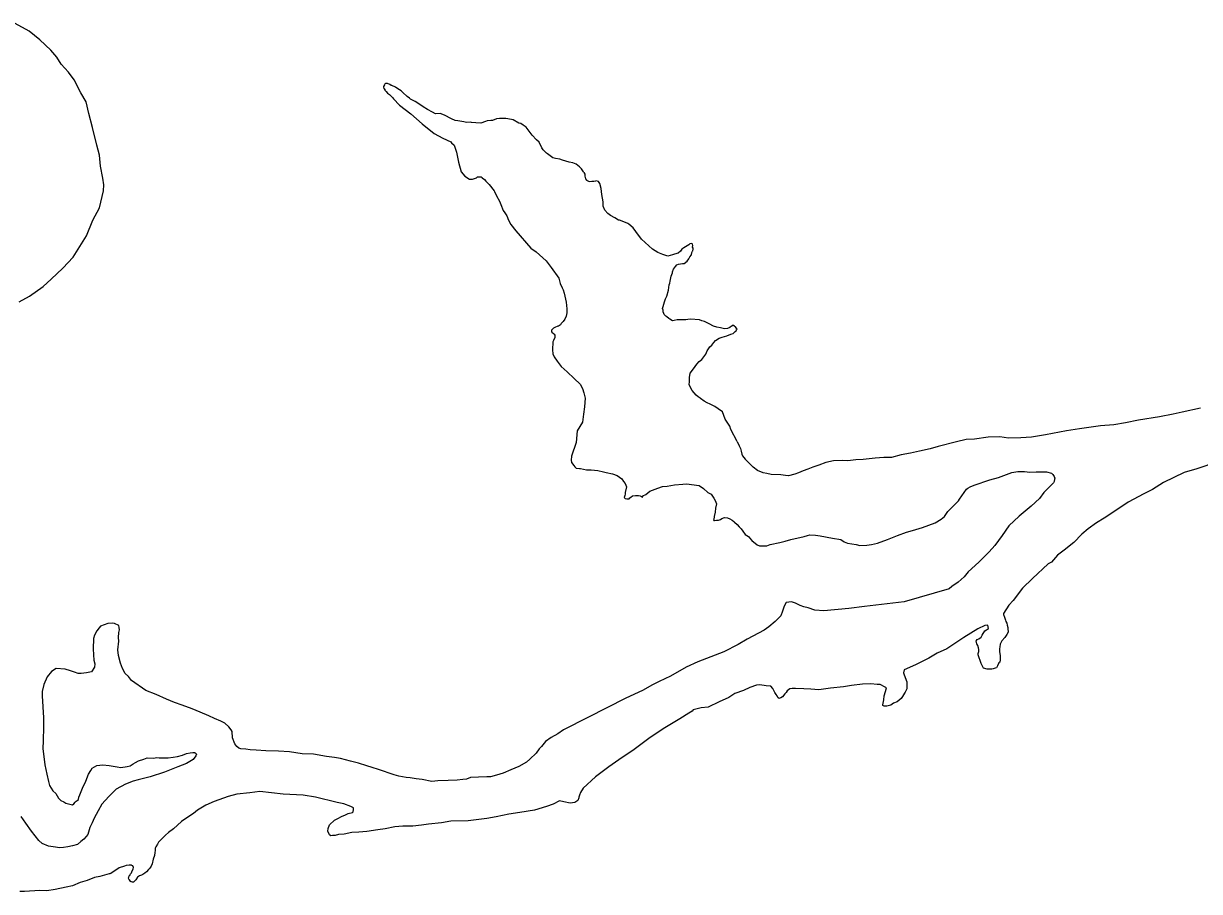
# Model space of a CAD drawing. Extents: x -83719 to 153526, y -11835 to 11446.
# Drawn here: x -2738.1 to -2624.9, y -896.6 to -813 of the extents above; entities that cross this region are included whole.
import ezdxf

# ---------------------------------------------------------------- set-up
doc = ezdxf.new("R2010")
doc.units = 0
doc.layers.add('Level 9', color=7, linetype='Continuous')

msp = doc.modelspace()

# ---------------------------------------------------------------- linework, layer by layer
at = {"layer": 'Level 9'}
for points in [[(-2738.56, -839.75), (-2737.58, -839.22), (-2736.27, -838.28), (-2735.5, -837.59), (-2734.36, -836.52), (-2733.36, -835.46), (-2732.08, -833.39), (-2731.46, -831.9), (-2730.83, -830.72), (-2730.44, -829.07), (-2730.42, -828.5), (-2730.51, -827.84), (-2730.74, -826.71), (-2730.84, -825.64), (-2731.07, -824.68), (-2731.51, -822.96), (-2731.85, -821.63), (-2732.12, -820.51), (-2732.64, -819.62), (-2733.28, -818.37), (-2733.83, -817.65), (-2734.52, -816.87), (-2734.93, -816.21), (-2735.52, -815.53), (-2736.58, -814.52), (-2737.6, -813.69), (-2738.96, -812.96)], [(-2695.47, -822.48), (-2695.74, -822.42), (-2696.3, -822.34), (-2696.57, -822.28), (-2696.91, -822.12), (-2697.59, -821.77), (-2698.02, -821.62), (-2698.45, -821.66), (-2698.76, -821.5), (-2699.23, -821.25), (-2699.64, -820.99), (-2699.88, -820.83), (-2700.42, -820.48), (-2700.86, -820.23), (-2700.96, -820.13), (-2701.2, -820), (-2701.61, -819.61), (-2701.78, -819.45), (-2702.09, -819.26), (-2702.09, -819.23), (-2702.32, -819.07), (-2702.66, -818.94), (-2702.73, -818.91), (-2702.86, -818.82), (-2703.07, -818.72), (-2703.27, -818.73), (-2703.33, -818.8), (-2703.4, -818.83), (-2703.36, -818.9), (-2703.39, -818.93), (-2703.46, -819.03), (-2703.46, -819.07), (-2703.42, -819.2), (-2703.31, -819.36), (-2703.35, -819.36), (-2703.21, -819.49), (-2703.07, -819.66), (-2702.9, -819.78), (-2702.8, -819.88), (-2702.59, -820.08), (-2702.52, -820.21), (-2701.94, -820.83), (-2700.85, -821.66), (-2699.73, -822.63), (-2698.6, -823.54), (-2697.76, -824.01), (-2696.98, -824.36), (-2696.91, -824.46), (-2696.67, -824.68), (-2696.42, -825.34), (-2696.23, -826.31), (-2695.97, -827.23), (-2695.62, -827.66), (-2695.18, -827.94), (-2694.88, -827.94), (-2694.52, -827.83)], [(-2684.17, -827.3), (-2684.21, -827.24), (-2684.39, -826.94), (-2684.59, -826.75), (-2684.9, -826.49), (-2685.24, -826.36), (-2685.57, -826.31), (-2686.21, -826.12), (-2686.48, -826.03), (-2686.91, -825.94), (-2687.15, -825.88), (-2687.66, -825.5), (-2687.76, -825.43), (-2688.07, -825.11), (-2688.21, -824.94), (-2688.46, -824.38), (-2688.73, -824.16), (-2689.14, -823.7), (-2689.73, -822.95), (-2690, -822.76), (-2690.24, -822.6), (-2690.44, -822.54), (-2690.98, -822.22), (-2691.15, -822.19), (-2691.68, -822.11), (-2691.92, -822.11), (-2692.28, -822.09), (-2692.58, -822.13), (-2692.98, -822.28), (-2693.14, -822.28), (-2693.48, -822.32), (-2693.64, -822.39), (-2694.1, -822.54), (-2694.57, -822.52), (-2695, -822.5), (-2695.07, -822.47), (-2695.47, -822.48)], [(-2693.96, -827.82), (-2694.07, -827.75), (-2694.25, -827.75), (-2694.43, -827.75), (-2694.52, -827.83)], [(-2693.96, -827.82), (-2693.75, -827.97), (-2693.61, -828.13), (-2693.3, -828.46), (-2692.82, -829.08), (-2692.78, -829.15), (-2692.57, -829.54), (-2692.29, -830.07), (-2692.15, -830.4), (-2691.93, -830.96), (-2691.79, -831.19), (-2691.58, -831.48), (-2691.41, -831.91), (-2691.19, -832.31), (-2690.71, -832.93), (-2689.27, -834.59), (-2688.76, -834.94), (-2687.8, -835.81), (-2687.31, -836.47), (-2686.59, -837.48), (-2686.44, -837.98), (-2686.26, -838.41), (-2686.16, -838.61), (-2686.05, -838.94), (-2685.86, -839.8), (-2685.8, -840.43), (-2685.8, -840.66), (-2685.79, -840.83), (-2685.88, -841.13), (-2686.01, -841.44), (-2686.17, -841.64), (-2686.36, -841.85), (-2686.43, -841.98), (-2686.62, -842.09), (-2686.66, -842.09), (-2686.95, -842.23), (-2687.08, -842.3), (-2687.28, -842.48), (-2687.28, -842.58), (-2687.24, -842.67), (-2687.1, -842.8), (-2687.03, -842.87), (-2686.96, -842.97), (-2686.96, -843.2)], [(-2684.17, -827.3), (-2684.08, -827.45), (-2684.06, -827.67), (-2684.02, -827.91), (-2683.9, -828.03), (-2683.72, -828.15), (-2683.58, -828.17), (-2683.4, -828.15), (-2683.21, -828.13), (-2683.02, -828.1)], [(-2676.18, -839.23), (-2676, -838.65), (-2675.95, -838.12), (-2675.89, -837.95), (-2675.86, -837.78), (-2675.77, -837.44), (-2675.74, -837.28), (-2675.61, -836.97), (-2675.62, -836.87), (-2675.52, -836.6), (-2675.33, -836.36), (-2675.2, -836.19), (-2675.04, -836.12), (-2674.67, -836.08), (-2674.51, -836.07), (-2674.21, -835.83), (-2674.05, -835.63), (-2673.96, -835.42), (-2673.8, -835.22), (-2673.77, -835.02), (-2673.71, -834.88), (-2673.68, -834.85), (-2673.65, -834.68), (-2673.65, -834.58), (-2673.69, -834.48), (-2673.66, -834.35), (-2673.69, -834.22), (-2673.73, -834.18), (-2673.83, -834.15), (-2673.96, -834.16), (-2674.06, -834.26), (-2674.52, -834.57), (-2674.71, -834.68), (-2674.87, -834.88), (-2675.07, -835.06), (-2675.43, -835.17), (-2675.63, -835.24), (-2676.06, -835.35), (-2676.36, -835.26), (-2676.56, -835.2), (-2677.03, -835.01), (-2677.54, -834.69), (-2678.26, -834.04), (-2678.6, -833.72), (-2679.16, -833), (-2679.4, -832.64), (-2679.84, -832.29), (-2679.94, -832.22), (-2680.31, -832.07), (-2680.72, -831.91), (-2680.82, -831.91), (-2681.19, -831.66), (-2681.6, -831.43), (-2681.84, -831.24), (-2682.14, -830.92), (-2682.32, -830.55), (-2682.3, -830.12), (-2682.42, -829.42), (-2682.46, -829.12), (-2682.5, -828.86), (-2682.62, -828.36), (-2682.76, -828.16), (-2683.02, -828.1)], [(-2669.39, -853.22), (-2669.99, -852.07), (-2670.1, -851.74), (-2670.55, -851.05), (-2670.81, -850.36), (-2671.21, -850.07), (-2671.55, -849.84), (-2671.99, -849.62), (-2672.3, -849.5), (-2672.57, -849.34), (-2672.94, -849.08), (-2672.97, -849.05), (-2673.15, -848.92), (-2673.35, -848.76), (-2673.73, -848.3), (-2674.01, -847.74), (-2673.99, -847.44), (-2674, -847.04), (-2673.91, -846.64), (-2673.59, -846.2), (-2673.27, -845.75), (-2673.07, -845.51), (-2672.81, -845.31), (-2672.4, -844.79), (-2672.27, -844.49), (-2672.21, -844.39), (-2672.02, -844.11), (-2671.85, -843.94), (-2671.63, -843.67), (-2671.47, -843.5), (-2671.14, -843.26), (-2670.84, -843.18), (-2670.38, -843.03), (-2669.99, -842.89), (-2669.79, -842.82), (-2669.59, -842.61), (-2669.5, -842.54), (-2669.47, -842.47), (-2669.4, -842.37), (-2669.43, -842.37), (-2669.54, -842.18), (-2669.61, -842.14), (-2669.64, -842.11), (-2669.64, -842.08), (-2669.71, -842.08), (-2669.78, -842.02), (-2669.81, -842.02), (-2669.91, -842.12), (-2669.94, -842.12), (-2670.1, -842.23), (-2670.33, -842.33), (-2670.63, -842.37), (-2671, -842.28), (-2671.37, -842.19), (-2671.67, -842.1), (-2672.08, -841.88), (-2672.55, -841.66), (-2672.79, -841.6), (-2673.02, -841.51), (-2673.89, -841.43), (-2674.15, -841.47), (-2674.35, -841.48), (-2674.45, -841.48), (-2674.85, -841.49), (-2675.19, -841.5), (-2675.45, -841.57), (-2675.62, -841.58), (-2675.89, -841.42), (-2675.99, -841.36), (-2676.16, -841.19), (-2676.26, -841.13), (-2676.3, -841.1), (-2676.36, -841.03), (-2676.43, -840.97), (-2676.47, -840.87), (-2676.51, -840.74), (-2676.54, -840.57), (-2676.58, -840.41), (-2676.52, -840.2), (-2676.4, -839.77), (-2676.31, -839.46), (-2676.18, -839.23)], [(-2686.96, -843.2), (-2687.08, -843.47), (-2687.15, -843.61), (-2687.19, -844.38), (-2687.15, -844.77), (-2687.04, -845.07), (-2686.73, -845.46), (-2686.55, -845.73), (-2686.35, -845.99), (-2685.77, -846.5), (-2685.11, -847.15), (-2684.53, -847.7), (-2684.29, -848.1), (-2684.18, -848.53), (-2684.03, -849.03), (-2684.11, -849.86), (-2684.19, -850.57), (-2684.3, -851.34), (-2684.81, -852.19), (-2684.91, -853.32), (-2685.37, -854.64), (-2685.39, -855.01), (-2685.35, -855.24), (-2685.14, -855.53)], [(-2624.77, -849.99), (-2626.52, -850.38), (-2627.38, -850.57), (-2628.71, -850.84), (-2630.73, -851.16), (-2631.99, -851.43), (-2633.11, -851.6), (-2634.38, -851.7), (-2636.43, -851.99), (-2637.66, -852.19), (-2639.68, -852.58), (-2641.04, -852.79), (-2642.07, -852.85), (-2643.27, -852.88), (-2644.1, -852.77), (-2645.2, -852.81), (-2646.53, -852.98), (-2647.32, -853.03), (-2648.28, -853.23), (-2650.04, -853.68), (-2650.8, -853.93), (-2651.82, -854.16), (-2652.68, -854.35), (-2653.61, -854.51), (-2654.53, -854.74), (-2655.27, -854.76), (-2656.1, -854.81), (-2657.26, -854.95), (-2657.96, -854.97), (-2658.72, -855.06), (-2659.25, -855.04), (-2660.12, -855.09), (-2660.85, -855.25), (-2661.54, -855.5), (-2662.1, -855.68)], [(-2669.39, -853.22), (-2669.2, -853.62), (-2669.08, -853.88), (-2669, -854.14), (-2668.94, -854.42), (-2668.88, -854.6), (-2668.61, -854.9)], [(-2662.1, -855.68), (-2662.59, -855.87), (-2663.05, -856.05), (-2663.48, -856.22), (-2663.84, -856.37), (-2664.44, -856.52), (-2664.74, -856.49), (-2665.18, -856.41), (-2666.11, -856.4), (-2666.54, -856.31), (-2666.88, -856.22), (-2667.45, -856), (-2667.86, -855.68), (-2668.24, -855.29), (-2668.61, -854.9)], [(-2623.13, -855.16), (-2625.1, -855.84), (-2626.32, -856.21), (-2628.33, -857.17), (-2629.38, -857.83), (-2630.23, -858.26), (-2631.74, -859.07), (-2632.91, -859.87), (-2634.03, -860.6), (-2634.78, -861.06), (-2635.59, -861.61), (-2636.18, -862.13), (-2636.96, -862.95), (-2637.9, -863.68), (-2638.52, -864.17), (-2639.1, -864.82), (-2639.43, -864.99), (-2640.95, -866.4), (-2641.89, -867.33), (-2642.82, -868.53), (-2643.21, -868.97), (-2643.75, -869.79), (-2643.75, -869.89), (-2643.64, -870.12), (-2643.54, -870.42), (-2643.5, -870.55), (-2643.43, -870.71), (-2643.39, -870.91), (-2643.32, -871.14), (-2643.31, -871.21), (-2643.3, -871.58), (-2643.43, -871.81), (-2643.62, -872.09), (-2643.91, -872.4), (-2644.07, -872.73), (-2644.1, -873), (-2644.12, -873.17), (-2644.12, -873.44), (-2644.07, -873.87), (-2644.06, -874.24), (-2644.09, -874.47), (-2644.19, -874.54), (-2644.31, -874.81), (-2644.41, -875.01), (-2644.54, -875.05), (-2644.74, -875.12), (-2644.87, -875.13), (-2645.3, -875.14), (-2645.67, -875.05), (-2645.88, -874.59), (-2646.17, -873.76), (-2646.18, -873.63), (-2646.12, -873.43), (-2646.12, -873.26), (-2646.16, -873.09), (-2646.2, -872.86), (-2646.3, -872.7), (-2646.38, -872.46), (-2646.28, -872.3), (-2646.12, -872.22), (-2645.89, -872.05), (-2645.79, -871.88), (-2645.54, -871.44), (-2645.38, -871.34), (-2645.18, -871.23), (-2645.25, -870.9), (-2645.55, -870.94), (-2646.21, -871.26), (-2647.55, -872.1), (-2649.19, -873.18), (-2650.14, -873.61), (-2650.92, -874.09), (-2652.2, -874.73), (-2653.32, -875.2), (-2653.38, -875.5), (-2653.31, -875.7), (-2653.06, -876.36), (-2653.05, -876.59), (-2653.04, -877.02), (-2653.2, -877.36), (-2653.26, -877.46), (-2653.48, -877.77), (-2653.61, -877.98), (-2653.97, -878.29), (-2654.33, -878.43), (-2654.59, -878.6)], [(-2685.14, -855.53), (-2685.04, -855.66), (-2684.9, -855.78), (-2684.6, -855.82)], [(-2684.6, -855.82), (-2684.5, -855.81), (-2684.2, -855.87), (-2683.9, -855.93), (-2683.47, -855.95), (-2682.83, -856), (-2682.26, -856.15), (-2682, -856.21), (-2681.39, -856.33), (-2680.96, -856.48), (-2680.51, -856.8), (-2680.34, -857.07), (-2680.17, -857.26), (-2680.06, -857.59), (-2680.18, -858.13), (-2680.2, -858.3), (-2680.23, -858.43)], [(-2662.61, -862.27), (-2662.41, -862.2), (-2661.85, -862.22), (-2661.41, -862.31), (-2660.21, -862.54), (-2659.41, -862.65), (-2659.1, -862.88), (-2658.76, -863), (-2657.93, -863.14), (-2657.59, -863.23), (-2656.89, -863.21), (-2656.46, -863.14), (-2655.87, -863.02), (-2654.91, -862.66), (-2653.96, -862.26), (-2653.07, -861.94), (-2652.5, -861.79), (-2651.55, -861.5), (-2650.33, -861.06), (-2649.74, -860.71), (-2649.41, -860.43), (-2649.09, -859.96), (-2648.67, -859.55), (-2648.06, -858.93), (-2647.96, -858.76), (-2647.29, -857.8), (-2647.16, -857.7), (-2646.96, -857.59), (-2646.57, -857.42), (-2645.05, -856.91), (-2644.22, -856.68), (-2642.94, -856.21), (-2642.34, -856.1), (-2641.71, -856.11), (-2641.21, -856.16), (-2640.58, -856.15), (-2640.14, -856.13), (-2639.58, -856.12), (-2639.11, -856.27), (-2638.97, -856.4), (-2638.87, -856.6), (-2638.8, -856.73), (-2638.83, -856.83), (-2638.85, -857.07), (-2638.92, -857.2), (-2639.47, -857.75), (-2639.86, -858.13), (-2640.27, -858.71), (-2641.08, -859.43), (-2642.22, -860.4), (-2643.23, -861.33), (-2643.87, -862.28), (-2644.57, -863.24), (-2645.12, -863.85), (-2646.12, -864.85), (-2647.13, -865.78), (-2647.52, -866.26), (-2648.1, -866.77), (-2648.72, -867.19), (-2648.98, -867.4)], [(-2679.73, -858.65), (-2679.63, -858.58), (-2679.47, -858.44), (-2679.2, -858.4), (-2678.9, -858.43), (-2678.74, -858.46), (-2678.6, -858.52), (-2678.53, -858.58), (-2678.47, -858.52), (-2678.47, -858.45), (-2678.21, -858.31), (-2677.82, -858), (-2677.03, -857.71), (-2676.6, -857.56), (-2676.13, -857.51), (-2675.44, -857.4), (-2674.64, -857.31), (-2674.27, -857.3), (-2673.07, -857.46), (-2672.63, -857.75), (-2672.22, -858.11), (-2671.91, -858.3), (-2671.64, -858.66), (-2671.5, -858.89), (-2671.46, -859.05), (-2671.39, -859.22), (-2671.48, -859.65), (-2671.5, -860.02), (-2671.62, -860.43), (-2671.65, -860.73), (-2671.68, -860.79), (-2671.64, -860.83), (-2671.58, -860.82), (-2671.38, -860.79), (-2671.18, -860.78), (-2671, -860.73)], [(-2680.23, -858.43), (-2680.27, -858.6), (-2680.17, -858.7), (-2680.03, -858.74), (-2679.84, -858.74), (-2679.8, -858.72), (-2679.73, -858.65)], [(-2671, -860.73), (-2670.87, -860.64), (-2670.61, -860.54), (-2670.33, -860.58), (-2670.11, -860.66), (-2669.89, -860.78), (-2669.73, -860.91)], [(-2669.73, -860.91), (-2669.64, -860.97), (-2669.4, -861.2), (-2669.2, -861.43), (-2669.02, -861.62), (-2668.85, -861.85), (-2668.61, -862.18), (-2668.3, -862.37), (-2668.2, -862.5), (-2667.99, -862.76), (-2667.48, -863.18), (-2667.25, -863.27), (-2666.55, -863.25), (-2666.22, -863.14), (-2665.29, -862.95), (-2664.76, -862.8), (-2664.23, -862.65), (-2662.94, -862.35), (-2662.61, -862.27)], [(-2648.98, -867.4), (-2653.31, -868.65), (-2657.13, -869.1), (-2658.65, -869.31), (-2661.04, -869.51), (-2661.91, -869.46), (-2662.55, -869.25), (-2662.98, -869.13), (-2663.32, -869), (-2663.79, -868.78), (-2664.16, -868.66), (-2664.69, -868.71), (-2664.88, -869.08), (-2665.04, -869.55), (-2665.19, -869.99), (-2665.74, -870.54), (-2666.33, -871.06), (-2666.78, -871.37), (-2668.42, -872.25), (-2669.31, -872.78), (-2670.69, -873.48), (-2673.19, -874.42), (-2674.31, -874.95), (-2675.81, -875.83), (-2676.9, -876.33), (-2677.55, -876.65), (-2678.5, -877.21), (-2680.12, -877.92), (-2681.95, -878.87), (-2683.79, -879.79), (-2686.12, -880.99), (-2686.68, -881.38), (-2687.33, -881.73), (-2687.86, -882.11), (-2688.24, -882.59), (-2688.47, -882.83), (-2688.76, -883.24), (-2689.37, -883.82), (-2689.7, -884.1), (-2690.42, -884.52), (-2691.21, -884.84), (-2691.93, -885.16), (-2692.59, -885.35), (-2693.15, -885.5), (-2693.52, -885.51), (-2694.32, -885.53), (-2695.08, -885.58), (-2695.48, -885.73), (-2695.84, -885.77), (-2696.37, -885.82), (-2697.24, -885.85), (-2698.24, -885.91), (-2698.8, -885.96), (-2699.74, -885.78), (-2700.31, -885.7), (-2700.91, -885.62), (-2701.28, -885.56), (-2701.64, -885.5), (-2701.98, -885.44), (-2702.45, -885.32), (-2703.96, -884.8), (-2704.57, -884.62), (-2705.07, -884.46), (-2705.88, -884.19), (-2706.65, -884.01), (-2707.62, -883.73), (-2708.19, -883.65), (-2708.96, -883.54), (-2710.2, -883.34), (-2711.29, -883.3), (-2712.53, -883.11), (-2713.57, -883.03), (-2714.8, -883), (-2715.73, -882.93), (-2716.3, -882.91), (-2716.73, -882.86), (-2717.2, -882.8), (-2717.4, -882.74), (-2717.61, -882.58), (-2717.78, -882.32), (-2718.03, -881.76), (-2718.05, -881.16), (-2718.15, -880.99), (-2718.36, -880.7), (-2718.77, -880.34), (-2719.14, -880.15), (-2719.75, -879.9), (-2720.29, -879.65), (-2721.13, -879.28), (-2721.91, -878.96), (-2722.85, -878.62), (-2723.59, -878.34), (-2724.36, -878.03), (-2725.37, -877.59), (-2726.38, -877.19), (-2727.74, -876.22), (-2728.02, -875.86), (-2728.36, -875.57), (-2728.61, -875.08), (-2728.79, -874.55), (-2729.01, -873.82)], [(-2729.01, -873.82), (-2729.06, -873.29), (-2728.98, -872.45), (-2728.99, -872.09), (-2728.97, -871.62), (-2728.91, -871.35), (-2728.95, -871.12), (-2728.96, -870.92), (-2729.4, -870.73), (-2729.6, -870.7), (-2730.03, -870.75), (-2730.72, -871), (-2730.85, -871.17), (-2731.07, -871.44), (-2731.3, -871.88), (-2731.42, -872.19), (-2731.43, -873.19), (-2731.41, -873.76), (-2731.36, -874.29), (-2731.28, -874.62), (-2731.31, -874.96), (-2731.6, -875.4), (-2732.09, -875.51), (-2732.59, -875.56), (-2732.89, -875.57), (-2733.23, -875.44), (-2733.63, -875.29), (-2734.13, -875.14), (-2735, -875.09), (-2735.46, -875.37), (-2735.88, -875.89), (-2736.19, -876.63), (-2736.34, -877.3), (-2736.36, -877.7), (-2736.23, -879.83), (-2736.24, -880.7), (-2736.27, -882.04), (-2736.28, -882.77), (-2736.1, -884.37), (-2735.91, -885.27), (-2735.73, -885.96), (-2735.65, -886.36), (-2735.33, -886.85), (-2735.03, -887.11), (-2734.78, -887.57), (-2734.54, -887.8), (-2734.27, -887.92), (-2734.07, -888.05), (-2733.83, -888.11), (-2733.43, -888.2), (-2733.3, -888.1), (-2733.17, -887.96), (-2733.07, -887.86), (-2732.98, -887.79), (-2732.85, -887.68), (-2732.82, -887.48), (-2732.73, -887.24), (-2732.6, -886.91), (-2732.48, -886.6), (-2732.13, -885.93), (-2731.88, -885.25), (-2731.66, -884.91), (-2731.53, -884.67), (-2731.07, -884.43), (-2730.51, -884.35), (-2729.91, -884.43), (-2729.14, -884.54), (-2728.77, -884.6), (-2728.17, -884.51), (-2727.88, -884.44), (-2727.58, -884.26), (-2727.35, -884.12), (-2727.06, -883.98), (-2726.56, -883.8), (-2726.23, -883.69), (-2725.63, -883.71), (-2725.3, -883.66), (-2725.07, -883.69), (-2724.77, -883.68), (-2724.2, -883.67), (-2723.74, -883.62), (-2723.31, -883.54), (-2722.84, -883.43), (-2722.45, -883.28), (-2722.09, -883.21), (-2721.85, -883.17), (-2721.75, -883.16), (-2721.69, -883.16), (-2721.65, -883.19), (-2721.62, -883.19), (-2721.48, -883.32), (-2721.54, -883.49), (-2721.8, -883.83), (-2721.96, -883.94), (-2722.46, -884.22), (-2723.28, -884.54), (-2724.56, -885.05), (-2725.95, -885.52), (-2727.11, -885.79), (-2727.57, -885.93), (-2728.33, -886.22)], [(-2654.59, -878.6), (-2654.99, -878.72), (-2655.22, -878.69), (-2655.36, -878.63), (-2655.36, -878.59), (-2655.27, -878.09), (-2655.22, -877.72), (-2655.1, -877.28), (-2655.01, -876.95), (-2655.14, -876.88), (-2655.61, -876.63), (-2655.91, -876.61), (-2656.51, -876.56), (-2657.31, -876.58), (-2658.37, -876.71), (-2659.14, -876.83), (-2660.4, -876.96), (-2661.53, -877.13), (-2662.29, -877.08), (-2662.96, -877.04), (-2663.76, -876.99), (-2664.09, -877), (-2664.33, -877.04), (-2664.59, -877.22), (-2664.68, -877.39), (-2664.81, -877.52), (-2665.04, -877.8), (-2665.2, -877.9), (-2665.36, -877.97), (-2665.47, -877.88), (-2665.54, -877.71), (-2665.64, -877.58), (-2665.71, -877.48), (-2665.78, -877.38), (-2665.96, -876.99), (-2666.16, -876.79), (-2666.6, -876.74), (-2667.2, -876.66), (-2667.53, -876.67), (-2668.19, -876.92), (-2668.78, -877.2), (-2669.61, -877.49), (-2670.2, -877.87), (-2671.12, -878.3), (-2672.2, -878.8), (-2672.86, -878.88), (-2673.62, -879.07), (-2673.72, -879.18), (-2674.05, -879.39), (-2674.93, -879.91), (-2676.37, -880.79), (-2677.78, -881.73), (-2679.31, -882.87), (-2680.78, -883.88), (-2681.76, -884.54), (-2683.03, -885.51), (-2684.23, -886.61), (-2684.49, -887.02), (-2684.58, -887.29), (-2684.64, -887.46), (-2684.64, -887.53), (-2684.76, -887.8), (-2685.03, -887.97), (-2685.49, -888.05), (-2686.09, -887.93), (-2686.5, -887.81), (-2687.12, -888.13), (-2687.78, -888.38), (-2688.93, -888.72), (-2690.33, -888.96), (-2691.39, -889.12), (-2692.61, -889.35), (-2693.51, -889.51), (-2695.3, -889.76), (-2696.99, -889.78), (-2697.89, -889.94), (-2699.12, -890.07), (-2699.81, -890.16), (-2700.64, -890.25), (-2701.61, -890.27), (-2702.37, -890.33), (-2703.3, -890.52), (-2704, -890.61), (-2705.06, -890.77), (-2705.85, -890.83), (-2706.52, -890.88), (-2707.25, -891.03), (-2707.81, -891.08), (-2708.14, -891.16), (-2708.38, -891.17), (-2708.54, -891.2), (-2708.68, -891.11), (-2708.82, -890.74), (-2708.79, -890.48), (-2708.67, -890.14), (-2708.18, -889.69), (-2707.86, -889.52), (-2707.53, -889.34), (-2707.13, -889.16), (-2706.87, -889.05), (-2706.44, -888.94)], [(-2728.33, -886.22), (-2729.21, -886.71), (-2729.92, -887.4), (-2730.6, -888.15), (-2730.95, -888.8), (-2731.33, -889.48), (-2731.55, -889.95), (-2731.77, -890.39), (-2731.95, -891.06), (-2732.11, -891.27), (-2732.34, -891.51), (-2732.63, -891.75), (-2732.96, -892.02), (-2733.42, -892.17), (-2733.88, -892.25), (-2734.31, -892.33), (-2734.68, -892.34), (-2735.08, -892.28), (-2735.75, -892.2), (-2736.36, -891.92), (-2736.66, -891.63), (-2737.04, -891.2), (-2737.39, -890.75), (-2737.94, -889.96), (-2738.36, -889.34)], [(-2706.44, -888.94), (-2706.38, -888.87), (-2706.35, -888.67), (-2706.35, -888.51), (-2706.62, -888.38), (-2707.3, -888.1), (-2707.93, -887.98), (-2710.01, -887.47), (-2711.22, -887.27), (-2713.15, -887.19), (-2715.39, -886.92), (-2716.35, -887.05), (-2717.61, -887.19), (-2718.44, -887.41), (-2719.79, -887.88), (-2720.58, -888.24), (-2721.4, -888.73)], [(-2721.4, -888.73), (-2721.76, -889.05), (-2722.23, -889.32), (-2722.92, -889.82), (-2723.32, -890.16), (-2723.71, -890.53), (-2724.18, -890.86), (-2724.48, -891.13), (-2724.87, -891.5), (-2725.14, -891.81), (-2725.24, -892.01), (-2725.4, -892.24), (-2725.47, -892.38), (-2725.47, -892.44), (-2725.46, -892.61), (-2725.5, -892.81), (-2725.53, -893.08), (-2725.66, -893.44), (-2725.75, -893.88), (-2725.85, -894.11), (-2725.98, -894.31), (-2726.12, -894.45), (-2726.31, -894.65), (-2726.45, -894.78), (-2726.55, -894.85), (-2726.65, -894.92), (-2726.78, -894.99), (-2726.88, -895.02), (-2726.98, -895.06), (-2727.18, -895.19), (-2727.34, -895.43), (-2727.54, -895.66), (-2727.64, -895.66), (-2727.71, -895.63), (-2727.74, -895.63), (-2727.77, -895.6), (-2727.81, -895.63), (-2727.94, -895.43), (-2728.01, -895.36), (-2728.04, -895.23), (-2728.01, -895.16), (-2727.98, -895.06), (-2727.91, -895), (-2727.88, -894.93), (-2727.84, -894.86), (-2727.74, -894.76), (-2727.71, -894.66), (-2727.58, -894.36), (-2727.55, -894.23), (-2727.58, -894.16), (-2727.62, -894.09), (-2727.65, -894.09), (-2727.72, -894.06), (-2727.75, -894.03), (-2727.98, -894.03), (-2728.25, -894.06), (-2728.42, -894.1), (-2728.95, -894.27), (-2729.24, -894.51), (-2729.51, -894.67), (-2729.74, -894.81), (-2729.84, -894.84), (-2729.91, -894.84)], [(-2729.91, -894.84), (-2730.81, -895.1), (-2731.3, -895.22), (-2732.03, -895.5), (-2732.69, -895.69), (-2733.44, -896.01), (-2734.04, -896.13), (-2735.1, -896.36), (-2735.89, -896.48), (-2736.59, -896.47), (-2738.06, -896.54), (-2738.52, -896.55)]]:
    msp.add_lwpolyline(points, dxfattribs=at)

doc.saveas('drawing.dxf')
